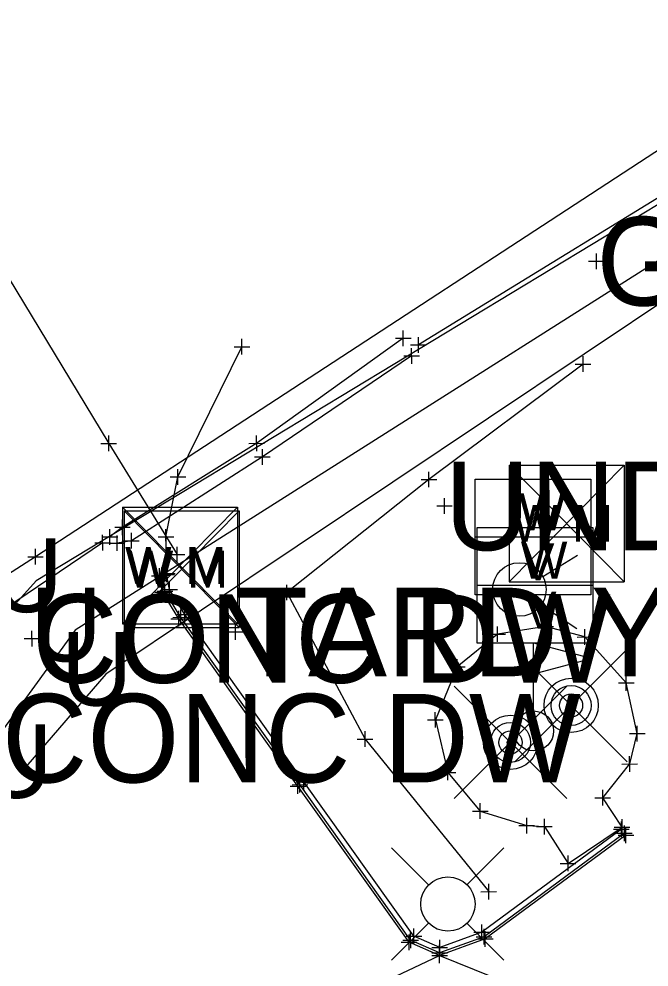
# Model space of a CAD drawing. Extents: x -1 to 1157254, y -1 to 2021979.
# Drawn here: x 1150777.1 to 1150828.4, y 2019897 to 2019974.2 of the extents above; entities that cross this region are included whole.
import ezdxf

# ---------------------------------------------------------------- set-up
doc = ezdxf.new("R2010")
doc.units = 0
for name, color, linetype in [('S_BUILDING_ANNOT', 7, 'Continuous'), ('S_CAL_CORNER_ANNOT', 7, 'Continuous'), ('S_CATCH_BASIN', 7, 'Continuous'), ('S_CONTOUR_ANNOT', 7, 'Continuous'), ('S_CONTOUR_MAJOR', 7, 'Continuous'), ('S_CTL_TABLE', 7, 'Continuous'), ('S_DRG_PT_SYM', 7, 'Continuous'), ('S_DRIVEWAY_ANNOT', 7, 'Continuous'), ('S_DROP_INLET', 7, 'Continuous'), ('S_DROP_INLET_ANNOT', 7, 'Continuous'), ('S_EDGE_BITUMINOUS_ANNOT', 7, 'Continuous'), ('S_EDGE_PAVEMENT', 7, 'Continuous'), ('S_EDGE_PAVEMENT_ANNOT', 7, 'Continuous'), ('S_ELECTRIC_UTILITIES', 7, 'Continuous'), ('S_ENV_CONSTRAINT', 7, 'Continuous'), ('S_FENCE_ANNOT', 7, 'Continuous'), ('S_GAS_PUMP_ISLAND_ANNOT', 7, 'Continuous'), ('S_GATE', 7, 'Continuous')]:
    doc.layers.add(name, color=color, linetype=linetype)

msp = doc.modelspace()

# ---------------------------------------------------------------- linework, layer by layer
at = {"layer": 'S_BUILDING_ANNOT'}
for p, q in [((1150823.449, 2019954.443), (1150824.721, 2019954.446)), ((1150824.086, 2019953.808), (1150824.084, 2019955.08)), ((1150824.085, 2019954.444), (1150824.085, 2019954.444)), ((1150808.384, 2019947.546), (1150808.381, 2019948.818)), ((1150809.617, 2019947.005), (1150809.614, 2019948.277)), ((1150795.269, 2019946.85), (1150795.266, 2019948.122)), ((1150807.746, 2019948.181), (1150809.019, 2019948.183)), ((1150808.382, 2019948.182), (1150808.382, 2019948.182)), ((1150808.979, 2019947.64), (1150810.252, 2019947.642)), ((1150809.615, 2019947.641), (1150809.615, 2019947.641)), ((1150794.632, 2019947.485), (1150795.904, 2019947.487)), ((1150795.268, 2019947.486), (1150795.268, 2019947.486)), ((1150808.429, 2019946.737), (1150809.702, 2019946.739)), ((1150809.067, 2019946.102), (1150809.064, 2019947.374)), ((1150809.065, 2019946.738), (1150809.065, 2019946.738)), ((1150784.44, 2019938.987), (1150784.437, 2019940.26)), ((1150796.465, 2019938.996), (1150796.462, 2019940.269)), ((1150783.802, 2019939.622), (1150785.075, 2019939.625)), ((1150784.438, 2019939.624), (1150784.438, 2019939.624)), ((1150795.828, 2019939.631), (1150797.1, 2019939.634)), ((1150796.464, 2019939.633), (1150796.464, 2019939.633)), ((1150796.936, 2019937.892), (1150796.934, 2019939.165)), ((1150796.299, 2019938.527), (1150797.571, 2019938.53)), ((1150796.935, 2019938.529), (1150796.935, 2019938.529)), ((1150790.056, 2019936.26), (1150790.053, 2019937.533)), ((1150789.418, 2019936.895), (1150790.691, 2019936.898)), ((1150790.055, 2019936.896), (1150790.055, 2019936.896)), ((1150811.738, 2019933.906), (1150811.735, 2019935.179)), ((1150811.1, 2019934.541), (1150812.373, 2019934.544)), ((1150811.736, 2019934.542), (1150811.736, 2019934.542)), ((1150785.555, 2019932.171), (1150785.552, 2019933.444)), ((1150783.942, 2019930.914), (1150783.939, 2019932.187)), ((1150784.536, 2019931.38), (1150784.533, 2019932.653)), ((1150784.917, 2019932.806), (1150786.19, 2019932.809)), ((1150785.112, 2019930.876), (1150785.109, 2019932.149)), ((1150785.553, 2019932.807), (1150785.553, 2019932.807)), ((1150786.286, 2019931.07), (1150786.283, 2019932.343)), ((1150789.091, 2019931.386), (1150789.088, 2019932.659)), ((1150783.304, 2019931.549), (1150784.577, 2019931.552)), ((1150783.898, 2019932.015), (1150785.171, 2019932.018)), ((1150783.94, 2019931.55), (1150783.94, 2019931.55)), ((1150784.474, 2019931.511), (1150785.747, 2019931.514)), ((1150784.534, 2019932.016), (1150784.534, 2019932.016)), ((1150785.11, 2019931.512), (1150785.11, 2019931.512)), ((1150785.648, 2019931.705), (1150786.921, 2019931.708)), ((1150786.284, 2019931.706), (1150786.284, 2019931.706)), ((1150788.453, 2019932.021), (1150789.726, 2019932.024)), ((1150789.09, 2019932.022), (1150789.09, 2019932.022)), ((1150778.481, 2019929.765), (1150778.478, 2019931.038)), ((1150789.355, 2019930.583), (1150790.628, 2019930.586)), ((1150789.993, 2019929.948), (1150789.99, 2019931.221)), ((1150789.992, 2019930.584), (1150789.992, 2019930.584)), ((1150777.843, 2019930.4), (1150779.115, 2019930.403)), ((1150778.479, 2019930.401), (1150778.479, 2019930.401)), ((1150788.555, 2019928.22), (1150788.552, 2019929.492)), ((1150788.555, 2019929.051), (1150789.828, 2019929.054)), ((1150788.751, 2019928.259), (1150788.748, 2019929.531)), ((1150789.144, 2019928.337), (1150789.141, 2019929.609)), ((1150789.193, 2019928.416), (1150789.19, 2019929.689)), ((1150789.192, 2019929.052), (1150789.192, 2019929.052)), ((1150787.917, 2019928.855), (1150789.19, 2019928.858)), ((1150788.113, 2019928.894), (1150789.386, 2019928.897)), ((1150788.506, 2019928.972), (1150789.779, 2019928.975)), ((1150788.553, 2019928.856), (1150788.553, 2019928.856)), ((1150788.749, 2019928.895), (1150788.749, 2019928.895)), ((1150789.01, 2019926.963), (1150789.007, 2019928.235)), ((1150789.143, 2019928.973), (1150789.143, 2019928.973)), ((1150789.389, 2019927.11), (1150789.386, 2019928.382)), ((1150788.183, 2019927.524), (1150789.456, 2019927.527)), ((1150788.372, 2019927.598), (1150789.645, 2019927.601)), ((1150788.751, 2019927.745), (1150790.024, 2019927.748)), ((1150788.821, 2019926.889), (1150788.818, 2019928.161)), ((1150788.819, 2019927.525), (1150788.819, 2019927.525)), ((1150789.009, 2019927.599), (1150789.009, 2019927.599)), ((1150789.388, 2019927.746), (1150789.388, 2019927.746)), ((1150790.128, 2019924.733), (1150790.125, 2019926.005)), ((1150790.295, 2019924.843), (1150790.292, 2019926.115)), ((1150790.63, 2019925.063), (1150790.627, 2019926.335)), ((1150789.49, 2019925.368), (1150790.763, 2019925.37)), ((1150789.657, 2019925.478), (1150790.93, 2019925.48)), ((1150789.992, 2019925.698), (1150791.265, 2019925.7)), ((1150790.127, 2019925.369), (1150790.127, 2019925.369)), ((1150790.294, 2019925.479), (1150790.294, 2019925.479)), ((1150790.629, 2019925.699), (1150790.629, 2019925.699)), ((1150819.952, 2019924.104), (1150819.949, 2019925.376)), ((1150778.195, 2019923.117), (1150778.193, 2019924.389)), ((1150794.755, 2019923.653), (1150794.752, 2019924.925)), ((1150816.058, 2019923.474), (1150816.055, 2019924.746)), ((1150819.314, 2019924.739), (1150820.587, 2019924.741)), ((1150819.951, 2019924.74), (1150819.951, 2019924.74)), ((1150823.159, 2019923.245), (1150823.156, 2019924.517)), ((1150777.558, 2019923.752), (1150778.83, 2019923.754)), ((1150778.194, 2019923.753), (1150778.194, 2019923.753)), ((1150794.118, 2019924.288), (1150795.39, 2019924.29)), ((1150794.754, 2019924.289), (1150794.754, 2019924.289)), ((1150815.42, 2019924.109), (1150816.693, 2019924.111)), ((1150816.057, 2019924.11), (1150816.057, 2019924.11)), ((1150822.522, 2019923.88), (1150823.794, 2019923.882)), ((1150823.158, 2019923.881), (1150823.158, 2019923.881)), ((1150812.771, 2019920.815), (1150812.768, 2019922.087)), ((1150812.133, 2019921.45), (1150813.406, 2019921.452)), ((1150812.769, 2019921.451), (1150812.769, 2019921.451)), ((1150826.518, 2019919.509), (1150826.516, 2019920.781)), ((1150825.881, 2019920.144), (1150827.153, 2019920.146)), ((1150826.517, 2019920.145), (1150826.517, 2019920.145)), ((1150810.994, 2019916.507), (1150810.991, 2019917.779)), ((1150810.356, 2019917.141), (1150811.629, 2019917.144)), ((1150810.992, 2019917.143), (1150810.992, 2019917.143)), ((1150827.409, 2019915.391), (1150827.407, 2019916.663)), ((1150826.772, 2019916.025), (1150828.044, 2019916.028)), ((1150827.408, 2019916.027), (1150827.408, 2019916.027)), ((1150826.795, 2019912.914), (1150826.793, 2019914.187)), ((1150811.383, 2019912.861), (1150812.656, 2019912.864)), ((1150812.021, 2019912.226), (1150812.018, 2019913.499)), ((1150812.019, 2019912.863), (1150812.019, 2019912.863)), ((1150826.158, 2019913.549), (1150827.43, 2019913.552)), ((1150826.794, 2019913.551), (1150826.794, 2019913.551)), ((1150799.668, 2019912.099), (1150800.94, 2019912.102)), ((1150799.816, 2019911.116), (1150799.814, 2019912.389)), ((1150799.979, 2019911.232), (1150799.977, 2019912.505)), ((1150800.305, 2019911.464), (1150800.303, 2019912.737)), ((1150800.304, 2019912.101), (1150800.304, 2019912.101)), ((1150799.179, 2019911.751), (1150800.451, 2019911.754)), ((1150799.342, 2019911.867), (1150800.614, 2019911.87)), ((1150799.815, 2019911.753), (1150799.815, 2019911.753)), ((1150799.978, 2019911.869), (1150799.978, 2019911.869)), ((1150824.604, 2019910.169), (1150824.602, 2019911.442)), ((1150823.967, 2019910.804), (1150825.239, 2019910.807)), ((1150824.603, 2019910.806), (1150824.603, 2019910.806)), ((1150814.003, 2019909.714), (1150815.276, 2019909.717)), ((1150814.641, 2019909.079), (1150814.638, 2019910.352)), ((1150814.639, 2019909.715), (1150814.639, 2019909.715)), ((1150818.426, 2019907.91), (1150818.423, 2019909.183)), ((1150819.867, 2019907.818), (1150819.864, 2019909.091)), ((1150826.172, 2019907.787), (1150826.17, 2019909.06)), ((1150817.788, 2019908.545), (1150819.061, 2019908.548)), ((1150818.425, 2019908.546), (1150818.425, 2019908.546)), ((1150819.229, 2019908.453), (1150820.502, 2019908.456)), ((1150819.866, 2019908.454), (1150819.866, 2019908.454)), ((1150825.492, 2019908.238), (1150826.764, 2019908.241)), ((1150825.535, 2019908.422), (1150826.807, 2019908.425)), ((1150826.129, 2019907.603), (1150826.127, 2019908.876)), ((1150826.128, 2019908.239), (1150826.128, 2019908.239)), ((1150826.171, 2019908.423), (1150826.171, 2019908.423)), ((1150826.366, 2019907.281), (1150826.364, 2019908.554)), ((1150826.485, 2019907.12), (1150826.483, 2019908.393)), ((1150825.729, 2019907.916), (1150827.001, 2019907.919)), ((1150825.848, 2019907.755), (1150827.12, 2019907.758)), ((1150826.365, 2019907.917), (1150826.365, 2019907.917)), ((1150826.484, 2019907.756), (1150826.484, 2019907.756)), ((1150821.789, 2019904.832), (1150821.786, 2019906.105)), ((1150821.152, 2019905.467), (1150822.424, 2019905.47)), ((1150821.788, 2019905.468), (1150821.788, 2019905.468)), ((1150814.767, 2019899.223), (1150814.764, 2019900.495)), ((1150808.856, 2019898.414), (1150808.853, 2019899.686)), ((1150808.986, 2019898.575), (1150808.983, 2019899.847)), ((1150809.247, 2019898.898), (1150809.244, 2019900.17)), ((1150814.129, 2019899.858), (1150815.402, 2019899.86)), ((1150814.765, 2019899.859), (1150814.765, 2019899.859)), ((1150814.958, 2019898.867), (1150814.955, 2019900.139)), ((1150815.053, 2019898.689), (1150815.05, 2019899.961)), ((1150808.218, 2019899.049), (1150809.491, 2019899.051)), ((1150808.348, 2019899.21), (1150809.621, 2019899.212)), ((1150808.609, 2019899.533), (1150809.882, 2019899.535)), ((1150808.854, 2019899.05), (1150808.854, 2019899.05)), ((1150808.984, 2019899.211), (1150808.984, 2019899.211)), ((1150809.245, 2019899.534), (1150809.245, 2019899.534)), ((1150811.354, 2019897.987), (1150811.351, 2019899.259)), ((1150814.32, 2019899.502), (1150815.593, 2019899.504)), ((1150814.415, 2019899.324), (1150815.688, 2019899.326)), ((1150814.956, 2019899.503), (1150814.956, 2019899.503)), ((1150815.051, 2019899.325), (1150815.051, 2019899.325)), ((1150810.703, 2019898.192), (1150811.976, 2019898.194)), ((1150810.716, 2019898.622), (1150811.989, 2019898.624)), ((1150811.335, 2019897.342), (1150811.332, 2019898.614)), ((1150811.341, 2019897.557), (1150811.338, 2019898.829)), ((1150811.339, 2019898.193), (1150811.339, 2019898.193)), ((1150811.352, 2019898.623), (1150811.352, 2019898.623)), ((1150810.697, 2019897.977), (1150811.97, 2019897.979)), ((1150811.333, 2019897.978), (1150811.333, 2019897.978))]:
    msp.add_line(p, q, dxfattribs=at)
at = {"layer": 'S_CAL_CORNER_ANNOT'}
msp.add_lwpolyline([(1150880.608, 2019997.073), (1150845.227, 2019974.01), (1150778.479, 2019930.401), (1150712.226, 2019887.845), (1150693.157, 2019874.916), (1150703.172, 2019846.819)], dxfattribs=at)
at = {"layer": 'S_CATCH_BASIN'}
for p, q in [((1150810.415, 2019903.741), (1150807.432, 2019906.724)), ((1150813.591, 2019903.741), (1150816.574, 2019906.724)), ((1150810.415, 2019900.565), (1150807.432, 2019897.582)), ((1150813.591, 2019900.565), (1150816.574, 2019897.582))]:
    msp.add_line(p, q, dxfattribs=at)
msp.add_circle((1150812.011, 2019902.161), 2.207, dxfattribs=at)
at = {"layer": 'S_CONTOUR_ANNOT'}
for p, q in [((1150816.999, 2019937.855), (1150826.334, 2019937.855)), ((1150816.999, 2019937.855), (1150816.999, 2019928.365)), ((1150816.999, 2019937.855), (1150826.334, 2019928.365)), ((1150826.334, 2019937.855), (1150816.999, 2019928.365)), ((1150826.334, 2019937.855), (1150826.334, 2019928.365)), ((1150814.223, 2019936.713), (1150823.636, 2019936.713)), ((1150814.223, 2019927.301), (1150814.223, 2019936.713)), ((1150823.636, 2019936.713), (1150823.636, 2019927.301)), ((1150785.557, 2019934.432), (1150794.892, 2019934.432)), ((1150785.557, 2019934.432), (1150785.557, 2019924.942)), ((1150785.557, 2019934.432), (1150794.892, 2019924.942)), ((1150794.892, 2019934.432), (1150785.557, 2019924.942)), ((1150794.892, 2019934.432), (1150794.892, 2019924.942)), ((1150785.701, 2019934.136), (1150795.036, 2019934.136)), ((1150785.701, 2019934.136), (1150785.701, 2019924.646)), ((1150785.701, 2019934.136), (1150795.036, 2019924.646)), ((1150795.036, 2019934.136), (1150785.701, 2019924.646)), ((1150795.036, 2019934.136), (1150795.036, 2019924.646)), ((1150814.395, 2019932.781), (1150823.808, 2019932.781)), ((1150814.395, 2019923.369), (1150814.395, 2019932.781)), ((1150823.808, 2019932.781), (1150823.808, 2019923.369)), ((1150814.223, 2019932.026), (1150823.636, 2019932.026)), ((1150819.725, 2019928.799), (1150822.547, 2019930.53)), ((1150816.999, 2019928.365), (1150826.334, 2019928.365)), ((1150814.395, 2019928.094), (1150823.808, 2019928.094)), ((1150823.636, 2019927.301), (1150814.223, 2019927.301)), ((1150819.601, 2019926.491), (1150822.509, 2019924.565)), ((1150785.557, 2019924.942), (1150794.892, 2019924.942)), ((1150785.701, 2019924.646), (1150795.036, 2019924.646)), ((1150823.808, 2019923.369), (1150814.395, 2019923.369))]:
    msp.add_line(p, q, dxfattribs=at)
msp.add_lwpolyline([(1150763.921, 2019973.243), (1150768.736, 2019965.508), (1150784.438, 2019939.624), (1150789.992, 2019930.584)], dxfattribs=at)
msp.add_circle((1150817.822, 2019927.744), 2.177, dxfattribs=at)
at = {"layer": 'S_CTL_TABLE'}
for p, q in [((1150822.375, 2019946.073), (1150823.647, 2019946.075)), ((1150823.012, 2019945.438), (1150823.009, 2019946.71)), ((1150823.011, 2019946.074), (1150823.011, 2019946.074)), ((1150810.475, 2019936.054), (1150810.472, 2019937.327)), ((1150809.837, 2019936.689), (1150811.11, 2019936.692)), ((1150810.473, 2019936.69), (1150810.473, 2019936.69)), ((1150798.274, 2019927.498), (1150799.546, 2019927.501)), ((1150798.911, 2019926.863), (1150798.909, 2019928.135)), ((1150798.91, 2019927.499), (1150798.91, 2019927.499)), ((1150805.281, 2019914.942), (1150805.278, 2019916.215)), ((1150804.643, 2019915.577), (1150805.915, 2019915.58)), ((1150805.279, 2019915.579), (1150805.279, 2019915.579)), ((1150815.334, 2019902.53), (1150815.331, 2019903.803)), ((1150814.696, 2019903.165), (1150815.969, 2019903.168)), ((1150815.332, 2019903.166), (1150815.332, 2019903.166))]:
    msp.add_line(p, q, dxfattribs=at)
at = {"layer": 'S_DRG_PT_SYM'}
for p, q in [((1150817.457, 2019913.739), (1150826.598, 2019922.88)), ((1150826.598, 2019913.739), (1150817.457, 2019922.88)), ((1150812.53, 2019910.739), (1150821.672, 2019919.88)), ((1150821.672, 2019910.739), (1150812.53, 2019919.88)), ((1150822.027, 2019918.309), (1150822.027, 2019918.309)), ((1150817.101, 2019915.309), (1150817.101, 2019915.309))]:
    msp.add_line(p, q, dxfattribs=at)
for centre, radius in [((1150822.036, 2019918.318), 2.207), ((1150822.027, 2019918.309), 1.629), ((1150822.027, 2019918.309), 0.942), ((1150822.027, 2019918.309), 0.274), ((1150817.11, 2019915.318), 2.207), ((1150817.101, 2019915.309), 1.629), ((1150817.101, 2019915.309), 0.942), ((1150817.101, 2019915.309), 0.274)]:
    msp.add_circle(centre, radius, dxfattribs=at)
at = {"layer": 'S_DRIVEWAY_ANNOT'}
for points in [[(1150808.382, 2019948.182), (1150796.464, 2019939.633), (1150785.553, 2019932.807), (1150784.534, 2019932.016)], [(1150809.065, 2019946.738), (1150796.935, 2019938.529), (1150786.284, 2019931.706), (1150785.11, 2019931.512)]]:
    msp.add_lwpolyline(points, dxfattribs=at)
at = {"layer": 'S_DROP_INLET'}
for points in [[(1150852.18, 2019973.051), (1150778.535, 2019928.447), (1150770.156, 2019919.184), (1150703.801, 2019877.293), (1150608.628, 2019809.117), (1150513.433, 2019739.889), (1150405.923, 2019663.647), (1150352.205, 2019622.717), (1150343.813, 2019614.735), (1150336.716, 2019606.983), (1150314.894, 2019591.844), (1150193.248, 2019498.282), (1150112.687, 2019435.49), (1150059.592, 2019406.164), (1150037.875, 2019389.795), (1149962.987, 2019329.909), (1149914.051, 2019297.396), (1149863.257, 2019256.982)], [(1150853.563, 2019969.995), (1150781.705, 2019924.443), (1150774.41, 2019914.43), (1150697.133, 2019863.122), (1150609.243, 2019805.568), (1150516.577, 2019735.983), (1150408.735, 2019655.565), (1150359.482, 2019622.09), (1150352.765, 2019615.317), (1150355.197, 2019603.603), (1150359.346, 2019593.869)], [(1150854.217, 2019967.706), (1150784.185, 2019920.844), (1150777.701, 2019913.332)]]:
    msp.add_lwpolyline(points, dxfattribs=at)
at = {"layer": 'S_DROP_INLET_ANNOT'}
for points in [[(1150835.771, 2019963.707), (1150809.615, 2019947.641)], [(1150783.94, 2019931.55), (1150767.217, 2019920.236)]]:
    msp.add_lwpolyline(points, dxfattribs=at)
at = {"layer": 'S_EDGE_BITUMINOUS_ANNOT'}
msp.add_lwpolyline([(1150823.011, 2019946.074), (1150810.473, 2019936.69), (1150798.91, 2019927.499), (1150805.279, 2019915.579), (1150815.332, 2019903.166)], dxfattribs=at)
at = {"layer": 'S_EDGE_PAVEMENT'}
for points in [[(1150826.365, 2019907.917), (1150814.956, 2019899.503), (1150811.339, 2019898.193), (1150808.984, 2019899.211), (1150799.978, 2019911.869), (1150790.294, 2019925.479), (1150789.009, 2019927.599), (1150788.749, 2019928.895)], [(1150826.128, 2019908.239), (1150814.765, 2019899.859), (1150811.352, 2019898.623), (1150809.245, 2019899.534), (1150800.304, 2019912.101), (1150790.629, 2019925.699), (1150789.388, 2019927.746), (1150789.143, 2019928.973)]]:
    msp.add_lwpolyline(points, dxfattribs=at)
at = {"layer": 'S_EDGE_PAVEMENT_ANNOT'}
msp.add_lwpolyline([(1150826.484, 2019907.756), (1150815.051, 2019899.325), (1150811.333, 2019897.978), (1150808.854, 2019899.05), (1150799.815, 2019911.753), (1150790.127, 2019925.369), (1150788.819, 2019927.525), (1150788.553, 2019928.856)], dxfattribs=at)
at = {"layer": 'S_ELECTRIC_UTILITIES'}
msp.add_lwpolyline([(1150819.951, 2019924.74), (1150816.057, 2019924.11), (1150812.769, 2019921.451), (1150810.992, 2019917.143), (1150812.019, 2019912.863), (1150814.639, 2019909.715), (1150818.425, 2019908.546), (1150819.866, 2019908.454), (1150821.788, 2019905.468), (1150826.171, 2019908.423), (1150824.603, 2019910.806), (1150826.794, 2019913.551), (1150827.408, 2019916.027), (1150826.517, 2019920.145), (1150823.158, 2019923.881)], close=True, dxfattribs=at)
at = {"layer": 'S_ENV_CONSTRAINT'}
msp.add_lwpolyline([(1150789.192, 2019929.052), (1150789.09, 2019932.022), (1150790.055, 2019936.896), (1150795.268, 2019947.486)], dxfattribs=at)
at = {"layer": 'S_FENCE_ANNOT'}
for p, q in [((1150818.984, 2019917.862), (1150818.984, 2019923.401)), ((1150818.984, 2019923.401), (1150823.748, 2019922.122)), ((1150823.748, 2019922.122), (1150818.984, 2019920.844))]:
    msp.add_line(p, q, dxfattribs=at)
msp.add_circle((1150818.984, 2019916.235), 1.627, dxfattribs=at)
at = {"layer": 'S_GAS_PUMP_ISLAND_ANNOT'}
msp.add_lwpolyline([(1150672.01, 2019831.088), (1150695.801, 2019846.938), (1150735.745, 2019818.69), (1150738.105, 2019808.972), (1150740.465, 2019799.255), (1150741.699, 2019794.174), (1150742.282, 2019794.316), (1150774.66, 2019817.171), (1150775.151, 2019817.516), (1150774.985, 2019817.752), (1150769.234, 2019825.931), (1150764.472, 2019870.003), (1150766.923, 2019876.959), (1150811.333, 2019897.978), (1150853.738, 2019880.826), (1150855.84, 2019878.747), (1150901.117, 2019859.564), (1150903.298, 2019856.052)], dxfattribs=at)

# ---------------------------------------------------------------- texts
at = {"layer": 'S_CONTOUR_ANNOT'}
for s, height, p in [('W', 2.999, (1150817.773, 2019932.558)), ('W M', 2.9988, (1150817.204, 2019931.624)), ('W', 2.999, (1150817.945, 2019928.625)), ('V', 2.999, (1150818.009, 2019928.496)), ('W M', 2.9988, (1150785.762, 2019928.201)), ('W M', 2.9988, (1150785.906, 2019927.905)), ('V', 2.999, (1150818.181, 2019924.564))]:
    msp.add_text(s, height=height, dxfattribs=at).set_placement(p)
at = {"layer": 'S_CONTOUR_MAJOR'}
for p in [(1150774.907, 2019925.903), (1150778.077, 2019921.899), (1150780.557, 2019918.3), (1150774.073, 2019910.788)]:
    msp.add_text('U', height=5.998, dxfattribs=at).set_placement(p)
at = {"layer": 'S_GATE'}
for s, p in [('GRVL DW', (1150824.085, 2019950.844)), ('UNDER CONSTRUCTION', (1150811.736, 2019930.942)), ('CONC DW', (1150778.194, 2019920.153)), ('TARD YARD', (1150794.754, 2019920.689)), ('CONC DW', (1150775.743, 2019912.051))]:
    msp.add_text(s, height=7.2, dxfattribs=at).set_placement(p)

doc.saveas('drawing.dxf')
